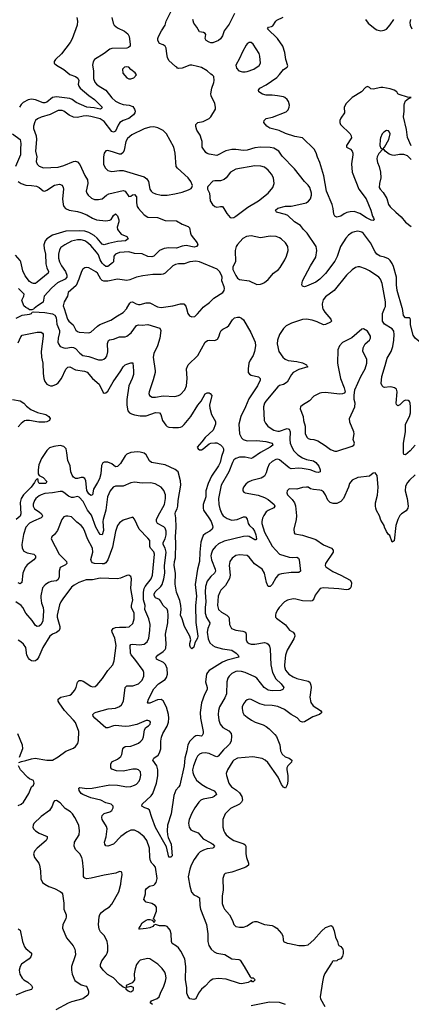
# Model space of a CAD drawing. Header units: inches. Extents: x 1771504 to 1971212, y 471788 to 643615.
# Tile 263 of 587: x 1824206 to 1828310, y 602713 to 613027. Entities that reach past the tile are written whole.
import ezdxf

# ---------------------------------------------------------------- set-up
doc = ezdxf.new("R2010")
doc.units = ezdxf.units.IN
doc.header["$MEASUREMENT"] = 0
doc.layers.add('B8620', color=7, linetype='Continuous')
doc.layers.add('B8621', color=7, linetype='Continuous')

msp = doc.modelspace()

# ---------------------------------------------------------------- linework, layer by layer
at = {"layer": 'B8620', "color": 5}
for points, elevation in [([(1827382, 610000), (1827385, 609990), (1827402, 609962), (1827466, 609890), (1827473, 609870), (1827462, 609858), (1827410, 609833), (1827390, 609831), (1827323, 609863), (1827270, 609879), (1827210, 609890), (1827170, 609887), (1827053, 609847), (1827000, 609820), (1826969, 609791), (1826930, 609730), (1826909, 609670), (1826904, 609630), (1826923, 609550), (1826963, 609490), (1826987, 609470), (1827018, 609458), (1827110, 609448), (1827170, 609431), (1827211, 609410), (1827216, 609396), (1827225, 609390), (1827130, 609364), (1827071, 609330), (1827055, 609310), (1827010, 609231), (1826970, 609207), (1826930, 609195), (1826910, 609180), (1826784, 609030), (1826770, 609009), (1826761, 608970), (1826769, 608830), (1826782, 608802), (1826806, 608770), (1826830, 608750), (1826870, 608727), (1826910, 608717), (1826930, 608718), (1827010, 608743), (1827030, 608737), (1827039, 608710), (1827036, 608630), (1827042, 608590), (1827056, 608550), (1827080, 608510), (1827120, 608470), (1827170, 608439), (1827210, 608419), (1827285, 608405), (1827310, 608390), (1827339, 608350), (1827354, 608310), (1827354, 608290), (1827336, 608284), (1827312, 608288), (1827250, 608313), (1827166, 608326), (1827130, 608329), (1827050, 608323), (1827030, 608332), (1826930, 608415), (1826910, 608422), (1826890, 608421), (1826850, 608400), (1826821, 608370), (1826804, 608330), (1826790, 608279), (1826770, 608245), (1826736, 608224), (1826640, 608200), (1826599, 608181), (1826577, 608163), (1826551, 608130), (1826544, 608110), (1826544, 608090), (1826555, 608076), (1826569, 608069), (1826705, 608045), (1826770, 608023), (1826810, 608000), (1826871, 607950), (1826878, 607930), (1826868, 607912), (1826810, 607886), (1826790, 607870), (1826765, 607835), (1826750, 607804), (1826742, 607770), (1826743, 607750), (1826770, 607660), (1826852, 607512), (1826928, 607430), (1827030, 607396), (1827067, 607393), (1827110, 607396), (1827128, 607388), (1827136, 607370), (1827150, 607250), (1827130, 607237), (1827050, 607238), (1826950, 607223), (1826925, 607215), (1826910, 607206), (1826890, 607182), (1826850, 607110), (1826830, 607090), (1826810, 607089), (1826792, 607132), (1826772, 607230), (1826748, 607270), (1826667, 607327), (1826610, 607396), (1826590, 607414), (1826510, 607423), (1826470, 607414), (1826433, 607387), (1826409, 607351), (1826400, 607310), (1826411, 607210), (1826406, 607174), (1826361, 607099), (1826313, 607050), (1826302, 607030), (1826287, 606990), (1826279, 606890), (1826290, 606849), (1826322, 606822), (1826376, 606790), (1826396, 606770), (1826401, 606750), (1826405, 606690), (1826425, 606650), (1826470, 606631), (1826543, 606623), (1826572, 606610), (1826578, 606590), (1826579, 606530), (1826590, 606506), (1826610, 606493), (1826630, 606487), (1826670, 606486), (1826770, 606502), (1826796, 606496), (1826810, 606485), (1826823, 606463), (1826832, 606432), (1826837, 606270), (1826856, 606190), (1826890, 606124), (1826945, 606070), (1826973, 606030), (1826964, 606010), (1826938, 606002), (1826850, 605998), (1826810, 606005), (1826768, 606030), (1826690, 606129), (1826670, 606143), (1826570, 606189), (1826530, 606200), (1826490, 606203), (1826470, 606200), (1826430, 606180), (1826400, 606150), (1826388, 606130), (1826378, 606090), (1826374, 605966), (1826357, 605923), (1826300, 605830), (1826289, 605790), (1826286, 605750), (1826293, 605690), (1826307, 605647), (1826334, 605614), (1826399, 605579), (1826422, 605550), (1826427, 605527), (1826421, 605470), (1826403, 605437), (1826385, 605416), (1826342, 605378), (1826287, 605313), (1826270, 605307), (1826250, 605311), (1826190, 605339), (1826150, 605347), (1826115, 605345), (1826090, 605334), (1826070, 605314), (1826056, 605284), (1826026, 605210), (1826018, 605170), (1826020, 605140), (1826029, 605110), (1826060, 605060), (1826115, 605015), (1826166, 604986), (1826243, 604950), (1826263, 604930), (1826267, 604910), (1826244, 604890), (1826222, 604878), (1826130, 604861), (1826105, 604850), (1826082, 604830), (1826040, 604770), (1826010, 604717), (1825982, 604650), (1825976, 604610), (1825983, 604570), (1826001, 604541), (1826019, 604530), (1826076, 604510), (1826128, 604448), (1826210, 604403), (1826230, 604390), (1826247, 604370), (1826242, 604358), (1826231, 604350), (1826170, 604341), (1826131, 604329), (1826098, 604310), (1826075, 604290), (1826034, 604230), (1826003, 604170), (1825988, 604130), (1825972, 604050), (1825988, 603950), (1826007, 603887), (1826030, 603860), (1826070, 603843), (1826089, 603829), (1826093, 603750), (1826100, 603710), (1826165, 603550), (1826177, 603450), (1826176, 603370), (1826188, 603330), (1826214, 603290), (1826244, 603264), (1826270, 603250), (1826355, 603235), (1826430, 603191), (1826502, 603182), (1826516, 603176), (1826559, 603110), (1826621, 603001), (1826631, 602991), (1826654, 602990), (1826672, 602970), (1826670, 602966), (1826654, 602950), (1826646, 602950), (1826630, 602966), (1826624, 602956), (1826599, 602941), (1826530, 602927), (1826510, 602930), (1826370, 602977), (1826290, 602985), (1826230, 602976), (1826201, 602959), (1826150, 602905), (1826110, 602872), (1826081, 602830), (1826053, 602770), (1826030, 602764), (1825990, 602770), (1825970, 602794), (1825958, 602830), (1825957, 602890), (1825944, 602970), (1825948, 603110), (1825935, 603190), (1825896, 603270), (1825870, 603305), (1825850, 603324), (1825804, 603350), (1825797, 603370), (1825794, 603450), (1825781, 603490), (1825770, 603509), (1825750, 603527), (1825730, 603534), (1825670, 603537), (1825630, 603549), (1825610, 603542), (1825601, 603530), (1825570, 603516), (1825530, 603507), (1825470, 603499), (1825461, 603501), (1825455, 603510), (1825463, 603517), (1825467, 603530), (1825490, 603565), (1825530, 603593), (1825550, 603601), (1825570, 603601), (1825593, 603593), (1825610, 603574), (1825622, 603578), (1825626, 603590), (1825607, 603607), (1825639, 603690), (1825638, 603730), (1825627, 603750), (1825590, 603770), (1825530, 603782), (1825506, 603810), (1825525, 603870), (1825525, 603910), (1825533, 603927), (1825567, 603950), (1825610, 603962), (1825621, 603970), (1825636, 603990), (1825647, 604030), (1825630, 604149), (1825612, 604172), (1825590, 604190), (1825575, 604215), (1825568, 604250), (1825565, 604350), (1825537, 604430), (1825510, 604466), (1825450, 604518), (1825410, 604539), (1825370, 604539), (1825330, 604518), (1825267, 604470), (1825188, 604392), (1825130, 604370), (1825110, 604373), (1825097, 604390), (1825093, 604410), (1825113, 604467), (1825122, 604550), (1825115, 604575), (1825069, 604649), (1825067, 604670), (1825071, 604690), (1825090, 604712), (1825150, 604730), (1825170, 604742), (1825186, 604770), (1825185, 604790), (1825166, 604810), (1825110, 604822), (1825056, 604850), (1824950, 604876), (1824869, 604910), (1824850, 604921), (1824828, 604952), (1824824, 604976), (1824836, 604984), (1824910, 604975), (1824964, 604976), (1825150, 605013), (1825230, 605010), (1825330, 604990), (1825370, 604996), (1825410, 605007), (1825430, 605020), (1825459, 605050), (1825470, 605078), (1825475, 605115), (1825471, 605150), (1825451, 605171), (1825430, 605176), (1825390, 605177), (1825290, 605157), (1825219, 605159), (1825170, 605176), (1825161, 605190), (1825162, 605230), (1825170, 605254), (1825230, 605280), (1825265, 605310), (1825275, 605330), (1825286, 605390), (1825296, 605404), (1825310, 605412), (1825370, 605418), (1825410, 605430), (1825450, 605449), (1825477, 605470), (1825492, 605488), (1825504, 605516), (1825512, 605590), (1825527, 605613), (1825556, 605630), (1825573, 605647), (1825575, 605670), (1825570, 605678), (1825550, 605687), (1825530, 605685), (1825435, 605645), (1825353, 605627), (1825310, 605624), (1825210, 605632), (1825190, 605630), (1825130, 605608), (1825110, 605609), (1824994, 605710), (1824976, 605730), (1824972, 605750), (1824990, 605766), (1825007, 605773), (1825132, 605808), (1825210, 605816), (1825250, 605832), (1825271, 605850), (1825293, 605890), (1825310, 606031), (1825330, 606049), (1825390, 606048), (1825450, 606069), (1825490, 606110), (1825507, 606150), (1825508, 606190), (1825500, 606210), (1825413, 606330), (1825374, 606374), (1825368, 606390), (1825362, 606470), (1825370, 606482), (1825390, 606487), (1825463, 606477), (1825510, 606486), (1825541, 606510), (1825559, 606550), (1825571, 606630), (1825573, 606690), (1825558, 606750), (1825518, 606850), (1825519, 606890), (1825503, 606950), (1825503, 607030), (1825510, 607070), (1825519, 607090), (1825582, 607170), (1825598, 607210), (1825618, 607430), (1825610, 607453), (1825575, 607490), (1825570, 607510), (1825570, 607570), (1825550, 607597), (1825457, 607690), (1825410, 607795), (1825390, 607815), (1825290, 607786), (1825250, 607756), (1825230, 607730), (1825210, 607664), (1825177, 607503), (1825131, 607369), (1825110, 607337), (1825092, 607328), (1825070, 607326), (1824990, 607332), (1824970, 607338), (1824957, 607350), (1824952, 607372), (1824973, 607450), (1824967, 607490), (1824918, 607590), (1824890, 607664), (1824870, 607705), (1824851, 607730), (1824804, 607764), (1824750, 607818), (1824710, 607825), (1824690, 607825), (1824670, 607818), (1824647, 607793), (1824603, 607677), (1824570, 607634), (1824541, 607610), (1824536, 607590), (1824618, 607430), (1824696, 607350), (1824699, 607330), (1824685, 607315), (1824630, 607287), (1824620, 607250), (1824621, 607190), (1824610, 607162), (1824590, 607150), (1824537, 607143), (1824508, 607132), (1824472, 607108), (1824446, 607074), (1824427, 606993), (1824426, 606970), (1824434, 606914), (1824452, 606870), (1824454, 606834), (1824448, 606730), (1824430, 606692), (1824410, 606675), (1824390, 606671), (1824370, 606680), (1824335, 606735), (1824271, 606810), (1824239, 606870), (1824221, 606890), (1824166, 606930)], 460), ([(1824170, 609900), (1824230, 609933), (1824310, 609941), (1824329, 609950), (1824337, 609963), (1824350, 609967), (1824470, 609961), (1824550, 609945), (1824574, 609930), (1824588, 609908), (1824596, 609836), (1824622, 609770), (1824623, 609750), (1824609, 609690), (1824607, 609650), (1824612, 609630), (1824630, 609605), (1824670, 609588), (1824690, 609587), (1824750, 609597), (1824770, 609594), (1824790, 609584), (1824835, 609535), (1824869, 609509), (1824930, 609497), (1825030, 609464), (1825070, 609464), (1825089, 609471), (1825110, 609489), (1825118, 609502), (1825131, 609549), (1825126, 609634), (1825135, 609665), (1825148, 609672), (1825190, 609680), (1825250, 609705), (1825310, 609703), (1825330, 609710), (1825373, 609747), (1825430, 609823), (1825450, 609830), (1825490, 609828), (1825550, 609834), (1825674, 609794), (1825685, 609770), (1825673, 609690), (1825649, 609610), (1825612, 609530), (1825604, 609490), (1825626, 609350), (1825625, 609330), (1825606, 609254), (1825562, 609130), (1825560, 609110), (1825565, 609090), (1825593, 609073), (1825630, 609072), (1825710, 609087), (1825830, 609081), (1825870, 609089), (1825890, 609099), (1825935, 609150), (1825954, 609190), (1825962, 609270), (1825955, 609370), (1825970, 609410), (1826073, 609510), (1826151, 609649), (1826174, 609666), (1826190, 609669), (1826250, 609666), (1826279, 609681), (1826294, 609706), (1826306, 609750), (1826317, 609770), (1826334, 609786), (1826375, 609805), (1826398, 609822), (1826436, 609884), (1826456, 609904), (1826490, 609912), (1826510, 609909), (1826530, 609900), (1826550, 609883), (1826629, 609750), (1826674, 609650), (1826677, 609610), (1826668, 609550), (1826653, 609510), (1826621, 609459), (1826608, 609430), (1826599, 609370), (1826600, 609330), (1826613, 609313), (1826630, 609302), (1826710, 609285), (1826725, 609270), (1826725, 609250), (1826697, 609190), (1826606, 609054), (1826573, 608970), (1826524, 608870), (1826503, 608790), (1826509, 608690), (1826530, 608646), (1826546, 608630), (1826570, 608621), (1826590, 608617), (1826690, 608618), (1826787, 608607), (1826850, 608590), (1826859, 608570), (1826832, 608550), (1826728, 608492), (1826650, 608436), (1826630, 608431), (1826570, 608445), (1826510, 608443), (1826470, 608432), (1826450, 608417), (1826435, 608390), (1826398, 608290), (1826317, 608150), (1826290, 608010), (1826293, 607950), (1826303, 607903), (1826325, 607850), (1826339, 607830), (1826381, 607801), (1826430, 607784), (1826484, 607790), (1826550, 607819), (1826570, 607820), (1826577, 607817), (1826590, 607796), (1826600, 607750), (1826614, 607730), (1826650, 607696), (1826666, 607670), (1826681, 607630), (1826686, 607590), (1826680, 607580), (1826670, 607577), (1826610, 607613), (1826590, 607618), (1826550, 607613), (1826350, 607564), (1826290, 607535), (1826257, 607510), (1826228, 607470), (1826213, 607430), (1826210, 607410), (1826216, 607370), (1826256, 607270), (1826257, 607250), (1826246, 607230), (1826210, 607194), (1826170, 607145), (1826153, 607090), (1826148, 607030), (1826155, 606930), (1826148, 606868), (1826151, 606810), (1826164, 606764), (1826199, 606710), (1826196, 606690), (1826177, 606650), (1826172, 606610), (1826182, 606542), (1826199, 606499), (1826229, 606470), (1826256, 606456), (1826330, 606438), (1826430, 606421), (1826474, 606390), (1826494, 606370), (1826503, 606350), (1826381, 606319), (1826330, 606297), (1826190, 606210), (1826174, 606190), (1826164, 606170), (1826152, 606090), (1826169, 606030), (1826170, 606010), (1826142, 605958), (1826110, 605870), (1826097, 605770), (1826100, 605710), (1826130, 605570), (1826128, 605550), (1826119, 605530), (1826110, 605522), (1826070, 605529), (1826050, 605524), (1826030, 605512), (1825989, 605471), (1825968, 605432), (1825958, 605370), (1825938, 605290), (1825928, 605210), (1825883, 605010), (1825872, 604990), (1825843, 604957), (1825821, 604899), (1825794, 604710), (1825756, 604590), (1825750, 604530), (1825753, 604490), (1825760, 604460), (1825793, 604390), (1825803, 604270), (1825790, 604254), (1825770, 604253), (1825744, 604364), (1825630, 604566), (1825589, 604670), (1825567, 604747), (1825550, 604762), (1825517, 604770), (1825486, 604790), (1825489, 604810), (1825583, 604897), (1825600, 604920), (1825639, 605030), (1825654, 605106), (1825654, 605170), (1825642, 605210), (1825600, 605270), (1825611, 605290), (1825656, 605324), (1825671, 605349), (1825684, 605390), (1825685, 605470), (1825691, 605510), (1825707, 605550), (1825752, 605628), (1825764, 605670), (1825769, 605710), (1825766, 605750), (1825745, 605825), (1825711, 605891), (1825700, 605900), (1825690, 605906), (1825650, 605901), (1825570, 605866), (1825550, 605866), (1825546, 605870), (1825555, 605910), (1825610, 606016), (1825660, 606070), (1825730, 606115), (1825744, 606136), (1825753, 606170), (1825751, 606231), (1825734, 606274), (1825713, 606293), (1825638, 606330), (1825635, 606350), (1825653, 606370), (1825711, 606410), (1825730, 606430), (1825736, 606444), (1825740, 606490), (1825733, 606590), (1825757, 606710), (1825763, 606790), (1825759, 606830), (1825750, 606851), (1825709, 606890), (1825681, 606941), (1825670, 606952), (1825630, 606971), (1825616, 606996), (1825615, 607010), (1825625, 607035), (1825684, 607090), (1825698, 607110), (1825718, 607170), (1825726, 607230), (1825725, 607305), (1825740, 607450), (1825731, 607490), (1825711, 607530), (1825710, 607550), (1825730, 607590), (1825742, 607630), (1825741, 607670), (1825730, 607701), (1825715, 607715), (1825650, 607750), (1825641, 607770), (1825641, 607790), (1825657, 607830), (1825725, 607950), (1825735, 608010), (1825735, 608050), (1825715, 608095), (1825690, 608129), (1825626, 608166), (1825576, 608176), (1825490, 608171), (1825410, 608182), (1825370, 608175), (1825290, 608139), (1825210, 608140), (1825187, 608130), (1825154, 608090), (1825127, 608030), (1825108, 607890), (1825081, 607790), (1825078, 607770), (1825083, 607677), (1825070, 607630), (1825050, 607636), (1825030, 607662), (1825003, 607710), (1824958, 607838), (1824918, 607890), (1824870, 607980), (1824830, 608026), (1824810, 608032), (1824770, 608021), (1824750, 608022), (1824717, 608037), (1824670, 608073), (1824650, 608083), (1824630, 608086), (1824550, 608070), (1824470, 608063), (1824430, 608051), (1824410, 608040), (1824376, 608010), (1824362, 607990), (1824347, 607953), (1824347, 607930), (1824362, 607902), (1824411, 607871), (1824434, 607850), (1824444, 607830), (1824441, 607819), (1824432, 607808), (1824350, 607774), (1824310, 607752), (1824271, 607710), (1824244, 607636), (1824229, 607530), (1824233, 607490), (1824250, 607460), (1824283, 607443), (1824354, 607430), (1824373, 607410), (1824370, 607390), (1824354, 607370), (1824284, 607316), (1824263, 607290), (1824239, 607230), (1824229, 607131), (1824210, 607118), (1824190, 607128)], 440), ([(1824358, 610000), (1824350, 609993), (1824332, 609988), (1824310, 609989), (1824291, 610000)], 440), ([(1824672, 610000), (1824706, 609890), (1824721, 609870), (1824765, 609830), (1824794, 609774), (1824810, 609761), (1824830, 609755), (1824930, 609746), (1824950, 609755), (1825022, 609818), (1825046, 609834), (1825162, 609878), (1825230, 609926), (1825290, 609960), (1825327, 610000)], 460), ([(1825954, 610000), (1825968, 609948), (1825984, 609924), (1826010, 609914), (1826041, 609919), (1826070, 609944), (1826118, 610000)], 460), ([(1828350, 608570), (1828299, 608510), (1828250, 608468), (1828233, 608473), (1828228, 608488), (1828229, 608590), (1828249, 608710), (1828250, 608790), (1828290, 608870), (1828301, 608910), (1828303, 608970), (1828297, 609010), (1828290, 609026), (1828277, 609037), (1828250, 609041), (1828229, 609031), (1828190, 608992), (1828170, 608981), (1828155, 608995), (1828150, 609010), (1828163, 609130), (1828155, 609155), (1828134, 609170), (1828110, 609176), (1828090, 609180), (1828030, 609174), (1828018, 609178), (1828004, 609190), (1827995, 609215), (1828000, 609290), (1828037, 609403), (1828057, 609483), (1828098, 609550), (1828116, 609604), (1828128, 609670), (1828131, 609730), (1828125, 609765), (1828110, 609788), (1828030, 609839), (1828008, 609870), (1828007, 609950), (1828029, 610000)], 460), ([(1828454, 610000), (1828453, 609870), (1828463, 609830), (1828490, 609796), (1828531, 609770), (1828539, 609750), (1828499, 609721), (1828479, 609701), (1828473, 609687), (1828467, 609630), (1828450, 609604), (1828430, 609595), (1828406, 609646), (1828350, 609692), (1828330, 609722), (1828302, 609830), (1828303, 609883), (1828298, 609898), (1828290, 609902), (1828250, 609903), (1828228, 609928), (1828216, 610000)], 440), ([(1824190, 609642), (1824216, 609704), (1824230, 609722), (1824390, 609755), (1824430, 609754), (1824444, 609744), (1824450, 609734), (1824453, 609713), (1824431, 609550), (1824435, 609490), (1824448, 609428), (1824450, 609321), (1824459, 609270), (1824470, 609237), (1824490, 609210), (1824510, 609197), (1824530, 609190), (1824550, 609191), (1824590, 609208), (1824610, 609224), (1824643, 609270), (1824690, 609367), (1824710, 609388), (1824730, 609390), (1824790, 609359), (1824885, 609345), (1824913, 609333), (1824968, 609268), (1825039, 609210), (1825082, 609122), (1825090, 609115), (1825110, 609118), (1825130, 609134), (1825185, 609235), (1825266, 609350), (1825290, 609392), (1825310, 609410), (1825330, 609419), (1825370, 609431), (1825390, 609431), (1825399, 609350), (1825397, 609310), (1825386, 609270), (1825350, 609190), (1825330, 609050), (1825330, 608990), (1825340, 608930), (1825355, 608910), (1825377, 608897), (1825410, 608887), (1825470, 608877), (1825530, 608878), (1825630, 608912), (1825670, 608910), (1825686, 608890), (1825704, 608830), (1825738, 608778), (1825750, 608766), (1825770, 608758), (1825810, 608755), (1825870, 608755), (1825890, 608759), (1825910, 608767), (1825930, 608785), (1825999, 608870), (1826072, 608990), (1826108, 609032), (1826150, 609109), (1826170, 609119), (1826190, 609117), (1826203, 609110), (1826219, 609090), (1826196, 608990), (1826197, 608957), (1826215, 608890), (1826257, 608817), (1826258, 608790), (1826233, 608727), (1826150, 608652), (1826115, 608605), (1826067, 608550), (1826076, 608530), (1826090, 608522), (1826110, 608521), (1826130, 608531), (1826190, 608583), (1826210, 608591), (1826250, 608596), (1826270, 608593), (1826310, 608574), (1826332, 608552), (1826340, 608530), (1826342, 608510), (1826320, 608450), (1826306, 608390), (1826290, 608353), (1826216, 608244), (1826181, 608170), (1826157, 608090), (1826155, 608030), (1826127, 607950), (1826127, 607910), (1826132, 607890), (1826189, 607810), (1826211, 607770), (1826228, 607730), (1826231, 607710), (1826223, 607690), (1826197, 607670), (1826154, 607646), (1826130, 607625), (1826113, 607587), (1826105, 607555), (1826092, 607448), (1826091, 607350), (1826069, 607270), (1826045, 607110), (1826060, 606990), (1826047, 606890), (1826053, 606713), (1826071, 606569), (1826069, 606550), (1826040, 606500), (1826030, 606455), (1826010, 606435), (1825995, 606450), (1825989, 606470), (1825989, 606491), (1825999, 606530), (1825989, 606569), (1825933, 606670), (1825909, 606750), (1825892, 606790), (1825898, 606850), (1825895, 606890), (1825883, 606943), (1825850, 607029), (1825835, 607115), (1825840, 607230), (1825826, 607310), (1825829, 607350), (1825838, 607390), (1825843, 607543), (1825838, 607610), (1825844, 607710), (1825841, 607810), (1825836, 607850), (1825839, 607870), (1825856, 607904), (1825863, 607930), (1825867, 607990), (1825896, 608150), (1825890, 608197), (1825866, 608290), (1825836, 608316), (1825730, 608365), (1825588, 608388), (1825565, 608405), (1825532, 608470), (1825510, 608487), (1825470, 608497), (1825439, 608499), (1825370, 608493), (1825330, 608475), (1825310, 608457), (1825263, 608377), (1825230, 608345), (1825210, 608344), (1825170, 608373), (1825130, 608391), (1825090, 608393), (1825076, 608384), (1825063, 608357), (1825055, 608270), (1825041, 608219), (1825022, 608178), (1824980, 608110), (1824969, 608051), (1824950, 608044), (1824930, 608060), (1824910, 608094), (1824898, 608198), (1824890, 608221), (1824870, 608233), (1824850, 608233), (1824810, 608220), (1824790, 608220), (1824770, 608236), (1824755, 608255), (1824740, 608290), (1824734, 608354), (1824710, 608410), (1824701, 608490), (1824692, 608530), (1824670, 608556), (1824630, 608566), (1824563, 608557), (1824517, 608543), (1824490, 608514), (1824435, 608430), (1824405, 608365), (1824398, 608310), (1824400, 608270), (1824411, 608251), (1824450, 608230), (1824490, 608189), (1824478, 608170), (1824470, 608167), (1824410, 608169), (1824401, 608190), (1824399, 608210), (1824390, 608217), (1824370, 608199), (1824362, 608178), (1824326, 608130), (1824247, 608050), (1824222, 608010), (1824212, 607970), (1824219, 607850), (1824210, 607828), (1824170, 607790)], 420), ([(1824130, 609050), (1824210, 609036), (1824250, 609011), (1824277, 608977), (1824324, 608944), (1824392, 608912), (1824480, 608890), (1824511, 608870), (1824526, 608850), (1824518, 608830), (1824490, 608813), (1824470, 608810), (1824408, 608812), (1824310, 608829), (1824272, 608828), (1824256, 608824), (1824222, 608798), (1824190, 608761)], 380), ([(1828350, 608258), (1828290, 608205), (1828270, 608179), (1828250, 608141), (1828244, 608090), (1828265, 608010), (1828276, 607930), (1828274, 607910), (1828257, 607883), (1828208, 607852), (1828188, 607832), (1828167, 607793), (1828146, 607730), (1828130, 607568), (1828110, 607555), (1828084, 607624), (1828070, 607634), (1828050, 607664), (1828030, 607710), (1828027, 607727), (1827990, 607785), (1827975, 607830), (1827946, 607886), (1827938, 607910), (1827934, 607930), (1827935, 607965), (1827954, 608046), (1827961, 608130), (1827951, 608251), (1827930, 608279), (1827910, 608277), (1827870, 608247), (1827750, 608230), (1827690, 608204), (1827663, 608170), (1827650, 608130), (1827598, 608010), (1827570, 607979), (1827530, 607960), (1827490, 607959), (1827458, 607970), (1827434, 607994), (1827410, 608049), (1827390, 608080), (1827370, 608094), (1827350, 608100), (1827285, 608105), (1827254, 608114), (1827230, 608129), (1827210, 608130), (1827170, 608125), (1827110, 608110), (1827030, 608113), (1827008, 608090), (1827006, 608070), (1827013, 608050), (1827062, 608002), (1827086, 607966), (1827095, 607935), (1827105, 607830), (1827102, 607790), (1827078, 607690), (1827083, 607650), (1827090, 607642), (1827170, 607628), (1827310, 607582), (1827390, 607525), (1827475, 607490), (1827492, 607470), (1827490, 607450), (1827410, 607330), (1827408, 607310), (1827414, 607294), (1827486, 607246), (1827570, 607210), (1827670, 607156), (1827683, 607130), (1827678, 607090), (1827670, 607070), (1827650, 607057), (1827630, 607054), (1827550, 607064), (1827390, 607074), (1827353, 607067), (1827302, 606998), (1827290, 606959), (1827270, 606940), (1827250, 606936), (1827170, 606939), (1827098, 606958), (1827070, 606960), (1827012, 606948), (1826982, 606930), (1826926, 606870), (1826910, 606850), (1826890, 606810), (1826886, 606790), (1826888, 606770), (1826898, 606758), (1826990, 606688), (1827033, 606633), (1827072, 606612), (1827087, 606590), (1827088, 606570), (1827079, 606541), (1827010, 606421), (1826991, 606370), (1826980, 606270), (1826980, 606250), (1826992, 606212), (1827027, 606170), (1827070, 606143), (1827110, 606127), (1827230, 606097), (1827246, 606086), (1827257, 606057), (1827259, 606030), (1827247, 605930), (1827256, 605876), (1827281, 605841), (1827359, 605790), (1827371, 605770), (1827347, 605750), (1827277, 605723), (1827190, 605673), (1827170, 605669), (1827150, 605676), (1827113, 605713), (1827050, 605748), (1826981, 605801), (1826910, 605833), (1826850, 605844), (1826770, 605846), (1826721, 605861), (1826630, 605906), (1826610, 605908), (1826590, 605902), (1826573, 605890), (1826550, 605859), (1826538, 605830), (1826536, 605810), (1826544, 605770), (1826556, 605750), (1826590, 605720), (1826635, 605690), (1826674, 605670), (1826759, 605639), (1826790, 605622), (1826819, 605599), (1826880, 605540), (1826898, 605518), (1826932, 605432), (1826939, 605370), (1826955, 605335), (1826987, 605307), (1827030, 605290), (1827059, 605270), (1827055, 605250), (1827015, 605210), (1827005, 605190), (1827005, 605170), (1827017, 605110), (1827015, 605050), (1827009, 605011), (1826990, 604977), (1826970, 604987), (1826950, 605015), (1826913, 605093), (1826805, 605245), (1826780, 605270), (1826747, 605287), (1826650, 605305), (1826489, 605291), (1826450, 605270), (1826441, 605259), (1826384, 605170), (1826370, 605130), (1826372, 605110), (1826398, 605030), (1826410, 605007), (1826426, 604990), (1826477, 604957), (1826510, 604929), (1826532, 604890), (1826539, 604850), (1826531, 604829), (1826510, 604810), (1826415, 604765), (1826358, 604710), (1826335, 604650), (1826334, 604570), (1826345, 604530), (1826356, 604510), (1826370, 604490), (1826410, 604453), (1826450, 604430), (1826555, 604395), (1826570, 604385), (1826577, 604370), (1826577, 604290), (1826582, 604250), (1826603, 604190), (1826604, 604170), (1826577, 604150), (1826510, 604124), (1826430, 604096), (1826358, 604082), (1826347, 604073), (1826336, 604030), (1826339, 603910), (1826327, 603850), (1826328, 603770), (1826340, 603730), (1826352, 603710), (1826404, 603650), (1826435, 603590), (1826450, 603551), (1826470, 603530), (1826510, 603520), (1826550, 603522), (1826590, 603536), (1826647, 603573), (1826670, 603581), (1826690, 603580), (1826770, 603550), (1826850, 603539), (1826872, 603530), (1826900, 603510), (1826950, 603456), (1826965, 603430), (1826966, 603390), (1826971, 603370), (1827010, 603353), (1827032, 603352), (1827130, 603330), (1827190, 603329), (1827230, 603335), (1827290, 603390), (1827370, 603481), (1827410, 603518), (1827470, 603539), (1827485, 603530), (1827502, 603482), (1827516, 603416), (1827536, 603370), (1827543, 603343), (1827551, 603330), (1827570, 603318), (1827593, 603290), (1827597, 603270), (1827595, 603245), (1827590, 603218), (1827571, 603190), (1827540, 603180), (1827529, 603169), (1827505, 603165), (1827492, 603168), (1827482, 603158), (1827482, 603150), (1827474, 603146), (1827404, 603036), (1827390, 603002), (1827378, 602950), (1827354, 602790), (1827357, 602770), (1827402, 602690)], 480), ([(1824195, 605245), (1824223, 605257), (1824270, 605266), (1824330, 605286), (1824368, 605292), (1824490, 605270), (1824550, 605270), (1824610, 605305), (1824690, 605364), (1824770, 605398), (1824790, 605414), (1824814, 605446), (1824822, 605478), (1824824, 605570), (1824790, 605664), (1824771, 605690), (1824675, 605790), (1824619, 605870), (1824608, 605890), (1824608, 605910), (1824637, 605930), (1824730, 605950), (1824750, 605961), (1824781, 605999), (1824797, 606030), (1824813, 606087), (1824830, 606104), (1824850, 606105), (1824870, 606098), (1824950, 606044), (1824970, 606038), (1824997, 606043), (1825019, 606061), (1825073, 606127), (1825130, 606210), (1825181, 606270), (1825196, 606310), (1825216, 606470), (1825204, 606550), (1825175, 606610), (1825172, 606630), (1825187, 606650), (1825210, 606659), (1825250, 606664), (1825318, 606662), (1825352, 606668), (1825390, 606702), (1825406, 606750), (1825404, 606810), (1825376, 606870), (1825377, 606890), (1825391, 606950), (1825372, 607070), (1825376, 607170), (1825370, 607195), (1825350, 607209), (1825330, 607206), (1825262, 607178), (1825229, 607171), (1825050, 607178), (1824970, 607160), (1824902, 607158), (1824827, 607133), (1824775, 607105), (1824750, 607084), (1824658, 606962), (1824637, 606930), (1824623, 606897), (1824597, 606790), (1824597, 606770), (1824626, 606670), (1824627, 606650), (1824619, 606630), (1824593, 606607), (1824550, 606590), (1824522, 606570), (1824447, 606450), (1824408, 606352), (1824390, 606326), (1824370, 606312), (1824350, 606307), (1824330, 606310), (1824310, 606324), (1824298, 606338), (1824282, 606370), (1824269, 606449), (1824244, 606484), (1824219, 606510), (1824190, 606529)], 480), ([(1824182, 605550), (1824230, 605430), (1824234, 605390), (1824201, 605299)], 480), ([(1824190, 604794), (1824221, 604810), (1824244, 604830), (1824300, 604920), (1824330, 604991), (1824349, 605010), (1824357, 605030), (1824350, 605058), (1824310, 605074), (1824290, 605089), (1824215, 605170), (1824192, 605210)], 480), ([(1825598, 602710), (1825572, 602730), (1825586, 602750), (1825647, 602773), (1825668, 602790), (1825681, 602830), (1825718, 602902), (1825734, 602954), (1825740, 602990), (1825734, 603030), (1825726, 603050), (1825698, 603090), (1825653, 603133), (1825570, 603189), (1825550, 603193), (1825470, 603174), (1825450, 603158), (1825430, 603130), (1825415, 603085), (1825407, 603033), (1825409, 602971), (1825402, 602958), (1825383, 602937), (1825322, 602910), (1825322, 602902), (1825330, 602894), (1825370, 602903), (1825394, 602894), (1825395, 602875), (1825390, 602855), (1825370, 602841), (1825342, 602850), (1825322, 602870), (1825322, 602882), (1825290, 602894), (1825250, 602923), (1825190, 602992), (1825127, 603027), (1825080, 603070), (1825054, 603110), (1825052, 603130), (1825065, 603170), (1825111, 603229), (1825121, 603250), (1825128, 603272), (1825131, 603330), (1825121, 603370), (1825095, 603430), (1825053, 603473), (1825040, 603500), (1825031, 603550), (1825038, 603630), (1825047, 603653), (1825064, 603676), (1825090, 603699), (1825146, 603734), (1825170, 603761), (1825244, 603890), (1825267, 603970), (1825270, 604010), (1825281, 604070), (1825276, 604096), (1825270, 604102), (1825250, 604104), (1825213, 604087), (1825090, 604066), (1824954, 604034), (1824909, 604029), (1824890, 604034), (1824881, 604041), (1824873, 604053), (1824873, 604127), (1824863, 604223), (1824856, 604250), (1824836, 604290), (1824790, 604335), (1824775, 604370), (1824780, 604410), (1824830, 604490), (1824833, 604530), (1824824, 604590), (1824784, 604670), (1824759, 604710), (1824738, 604730), (1824684, 604764), (1824630, 604824), (1824590, 604849), (1824570, 604844), (1824559, 604830), (1824547, 604790), (1824517, 604743), (1824430, 604681), (1824354, 604606), (1824347, 604590), (1824345, 604570), (1824350, 604550), (1824370, 604530), (1824410, 604506), (1824494, 604470), (1824495, 604450), (1824484, 604430), (1824388, 604350), (1824362, 604318), (1824350, 604290), (1824360, 604250), (1824408, 604190), (1824415, 604170), (1824425, 604110), (1824428, 604028), (1824446, 603990), (1824470, 603970), (1824510, 603948), (1824570, 603926), (1824630, 603896), (1824645, 603885), (1824655, 603870), (1824668, 603772), (1824669, 603710), (1824693, 603650), (1824693, 603630), (1824690, 603609), (1824659, 603550), (1824653, 603510), (1824697, 603410), (1824765, 603325), (1824782, 603290), (1824787, 603270), (1824789, 603230), (1824784, 603210), (1824747, 603110), (1824747, 603070), (1824756, 603030), (1824783, 602963), (1824850, 602919), (1824902, 602902), (1824914, 602890), (1824927, 602850), (1824927, 602830), (1824921, 602810), (1824867, 602770), (1824750, 602740), (1824714, 602726), (1824583, 602657)], 480), ([(1824190, 603503), (1824211, 603491), (1824236, 603370), (1824257, 603317), (1824270, 603299), (1824328, 603250), (1824331, 603230), (1824324, 603210), (1824306, 603190), (1824225, 603135), (1824209, 603110), (1824199, 603070), (1824206, 603030), (1824230, 602988), (1824248, 602970), (1824290, 602945), (1824330, 602910), (1824340, 602890), (1824331, 602870), (1824266, 602850), (1824167, 602810)], 460), ([(1826990, 602713), (1826930, 602733), (1826825, 602735), (1826630, 602698)], 480)]:
    msp.add_lwpolyline(points, dxfattribs=dict(at, elevation=elevation))
at = {"layer": 'B8620', "color": 5, "elevation": 480}
msp.add_lwpolyline([(1827810, 609789), (1827790, 609785), (1827685, 609695), (1827590, 609644), (1827557, 609610), (1827540, 609570), (1827538, 609430), (1827542, 609390), (1827567, 609270), (1827606, 609170), (1827615, 609130), (1827607, 609113), (1827590, 609106), (1827557, 609103), (1827410, 609120), (1827370, 609119), (1827350, 609113), (1827290, 609083), (1827244, 609036), (1827171, 608990), (1827149, 608970), (1827145, 608950), (1827176, 608870), (1827179, 608830), (1827196, 608770), (1827199, 608690), (1827218, 608650), (1827230, 608639), (1827250, 608632), (1827290, 608628), (1827330, 608616), (1827408, 608568), (1827463, 608523), (1827510, 608506), (1827530, 608508), (1827690, 608561), (1827709, 608570), (1827715, 608590), (1827701, 608630), (1827710, 608690), (1827708, 608710), (1827666, 608810), (1827662, 608850), (1827718, 608970), (1827721, 609010), (1827712, 609050), (1827712, 609090), (1827719, 609150), (1827782, 609290), (1827828, 609370), (1827845, 609430), (1827842, 609470), (1827803, 609550), (1827804, 609590), (1827827, 609633), (1827870, 609669), (1827882, 609690), (1827882, 609710), (1827850, 609763)], close=True, dxfattribs=at)
at = {"layer": 'B8621', "color": 5}
for points, elevation in [([(1824806, 613050), (1824812, 613012), (1824809, 612970), (1824754, 612826), (1824733, 612787), (1824644, 612670), (1824580, 612610), (1824566, 612590), (1824567, 612570), (1824592, 612550), (1824670, 612505), (1824730, 612451), (1824790, 612432), (1824814, 612414), (1824824, 612390), (1824818, 612350), (1824824, 612330), (1824839, 612310), (1824930, 612234), (1824991, 612191), (1825070, 612109), (1825064, 612096), (1825050, 612090), (1824985, 612105), (1824910, 612112), (1824798, 612158), (1824755, 612190), (1824730, 612201), (1824590, 612220), (1824550, 612212), (1824490, 612164), (1824470, 612157), (1824450, 612155), (1824370, 612188), (1824330, 612193), (1824294, 612186), (1824242, 612158), (1824221, 612139), (1824203, 612110)], 420), ([(1825173, 613050), (1825187, 612990), (1825197, 612970), (1825230, 612941), (1825305, 612905), (1825339, 612879), (1825352, 612850), (1825364, 612770), (1825362, 612750), (1825346, 612734), (1825330, 612727), (1825170, 612725), (1825150, 612719), (1825090, 612673), (1824990, 612610), (1824976, 612584), (1824970, 612550), (1824978, 612490), (1824978, 612410), (1824993, 612373), (1825012, 612350), (1825037, 612330), (1825108, 612288), (1825170, 612208), (1825210, 612172), (1825250, 612152), (1825290, 612140), (1825353, 612133), (1825390, 612117), (1825409, 612090), (1825415, 612070), (1825411, 612050), (1825398, 612030), (1825350, 611990), (1825290, 611972), (1825256, 611950), (1825237, 611923), (1825210, 611860), (1825190, 611848), (1825170, 611854), (1825090, 611960), (1825050, 611987), (1824950, 612013), (1824910, 612018), (1824870, 612017), (1824810, 612002), (1824770, 612006), (1824725, 612025), (1824670, 612067), (1824650, 612076), (1824610, 612074), (1824525, 612035), (1824430, 612007), (1824392, 611988), (1824370, 611970), (1824363, 611957), (1824350, 611910), (1824352, 611888), (1824377, 611810), (1824383, 611770), (1824371, 611651), (1824384, 611590), (1824380, 611540), (1824390, 611513), (1824410, 611492), (1824456, 611476), (1824610, 611482), (1824670, 611498), (1824770, 611540), (1824790, 611545), (1824810, 611538), (1824835, 611510), (1824890, 611393), (1824916, 611350), (1824921, 611310), (1824903, 611230), (1824908, 611210), (1824922, 611190), (1824958, 611158), (1824990, 611143), (1825030, 611142), (1825050, 611146), (1825070, 611150), (1825117, 611190), (1825139, 611201), (1825290, 611237), (1825310, 611230), (1825350, 611176), (1825370, 611177), (1825389, 611191), (1825410, 611197), (1825430, 611170), (1825430, 611110), (1825438, 611070), (1825450, 611049), (1825510, 610981), (1825550, 610959), (1825650, 610953), (1825730, 610922), (1825850, 610921), (1825910, 610884), (1825970, 610861), (1825986, 610846), (1825995, 610790), (1826003, 610770), (1826067, 610690), (1826073, 610670), (1826057, 610650), (1826035, 610645), (1825950, 610662), (1825910, 610654), (1825850, 610633), (1825770, 610637), (1825719, 610630), (1825670, 610609), (1825610, 610551), (1825590, 610542), (1825550, 610546), (1825490, 610574), (1825410, 610579), (1825350, 610594), (1825250, 610588), (1825210, 610571), (1825194, 610550), (1825188, 610492), (1825180, 610480), (1825130, 610442), (1825118, 610442), (1825110, 610443), (1825090, 610457), (1825070, 610478), (1825050, 610510), (1825030, 610562), (1825011, 610590), (1824950, 610662), (1824910, 610698), (1824888, 610710), (1824850, 610721), (1824810, 610721), (1824750, 610707), (1824679, 610670), (1824638, 610642), (1824623, 610617), (1824612, 610570), (1824611, 610530), (1824622, 610490), (1824643, 610450), (1824686, 610390), (1824701, 610350), (1824700, 610330), (1824682, 610310), (1824603, 610270), (1824542, 610218), (1824462, 610130), (1824452, 610068), (1824393, 610030), (1824358, 610000)], 440), ([(1828216, 610000), (1828215, 610010), (1828161, 610190), (1828153, 610250), (1828154, 610330), (1828123, 610443), (1828110, 610473), (1828090, 610504), (1828070, 610521), (1828030, 610539), (1827984, 610550), (1827949, 610570), (1827930, 610596), (1827883, 610690), (1827810, 610786), (1827790, 610800), (1827750, 610810), (1827714, 610806), (1827690, 610797), (1827650, 610770), (1827622, 610738), (1827569, 610651), (1827534, 610546), (1827510, 610498), (1827410, 610367), (1827350, 610307), (1827310, 610279), (1827210, 610234), (1827190, 610229), (1827170, 610234), (1827164, 610250), (1827170, 610291), (1827254, 610450), (1827310, 610539), (1827320, 610610), (1827312, 610650), (1827219, 610790), (1827179, 610830), (1827148, 610870), (1827084, 610910), (1827016, 610976), (1826990, 610987), (1826896, 611010), (1826886, 611030), (1826910, 611051), (1826990, 611072), (1827050, 611074), (1827163, 611097), (1827207, 611110), (1827234, 611126), (1827253, 611150), (1827264, 611190), (1827265, 611210), (1827247, 611270), (1827230, 611295), (1827192, 611332), (1827084, 611464), (1826958, 611598), (1826922, 611650), (1826870, 611681), (1826830, 611689), (1826730, 611690), (1826670, 611683), (1826590, 611660), (1826550, 611655), (1826472, 611668), (1826430, 611668), (1826367, 611653), (1826270, 611605), (1826190, 611618), (1826170, 611624), (1826156, 611636), (1826118, 611690), (1826117, 611750), (1826112, 611770), (1826097, 611817), (1826061, 611870), (1826053, 611907), (1826053, 611930), (1826072, 611948), (1826130, 611961), (1826190, 611990), (1826210, 612010), (1826257, 612090), (1826258, 612110), (1826250, 612150), (1826214, 612230), (1826210, 612250), (1826218, 612310), (1826240, 612370), (1826243, 612390), (1826239, 612430), (1826227, 612447), (1826210, 612455), (1826169, 612490), (1826110, 612526), (1826070, 612536), (1826010, 612550), (1825990, 612550), (1825910, 612519), (1825870, 612514), (1825859, 612519), (1825852, 612530), (1825837, 612537), (1825770, 612600), (1825755, 612630), (1825746, 612670), (1825742, 612730), (1825732, 612750), (1825710, 612764), (1825670, 612776), (1825652, 612810), (1825652, 612830), (1825660, 612850), (1825691, 612909), (1825730, 612968), (1825742, 613010), (1825790, 613110)], 440), ([(1826456, 613090), (1826401, 612979), (1826349, 612911), (1826330, 612859), (1826310, 612826), (1826290, 612810), (1826230, 612785), (1826210, 612784), (1826190, 612790), (1826160, 612810), (1826150, 612830), (1826155, 612870), (1826150, 612882), (1826132, 612892), (1826090, 612899), (1826062, 612950), (1826030, 612990), (1826020, 613030)], 420), ([(1828310, 611707), (1828270, 611792), (1828258, 611878), (1828229, 612010), (1828236, 612070), (1828235, 612130), (1828238, 612150), (1828250, 612176), (1828280, 612200), (1828308, 612210), (1828270, 612215), (1828183, 612243), (1828170, 612250), (1828158, 612270), (1828130, 612289), (1828090, 612301), (1828010, 612316), (1827990, 612316), (1827910, 612299), (1827884, 612304), (1827870, 612318), (1827850, 612328), (1827830, 612315), (1827788, 612270), (1827689, 612211), (1827626, 612150), (1827606, 612110), (1827608, 612050), (1827570, 611995), (1827562, 611970), (1827562, 611950), (1827569, 611929), (1827670, 611830), (1827680, 611810), (1827682, 611790), (1827631, 611710), (1827631, 611691), (1827671, 611670), (1827690, 611651), (1827696, 611630), (1827698, 611610), (1827682, 611518), (1827690, 611430), (1827761, 611250), (1827835, 611150), (1827884, 611030), (1827902, 610970), (1827915, 610950), (1827919, 610930), (1827910, 610924), (1827890, 610925), (1827841, 610950), (1827770, 610995), (1827710, 611017), (1827670, 611015), (1827634, 611006), (1827606, 610994), (1827570, 610970), (1827530, 610958), (1827509, 610969), (1827498, 610990), (1827492, 611050), (1827481, 611090), (1827420, 611230), (1827392, 611392), (1827352, 611530), (1827326, 611586), (1827312, 611632), (1827291, 611670), (1827170, 611790), (1827090, 611802), (1826990, 611835), (1826925, 611865), (1826826, 611890), (1826796, 611910), (1826764, 611950), (1826769, 611970), (1826789, 611991), (1826854, 612006), (1827000, 612060), (1827018, 612082), (1827030, 612110), (1827032, 612130), (1827023, 612170), (1827010, 612190), (1826986, 612210), (1826970, 612217), (1826908, 612228), (1826850, 612236), (1826790, 612236), (1826750, 612246), (1826713, 612270), (1826707, 612290), (1826723, 612310), (1826790, 612346), (1826899, 612421), (1826930, 612451), (1826970, 612505), (1827010, 612530), (1827015, 612545), (1826996, 612610), (1826984, 612684), (1826965, 612750), (1826909, 612830), (1826804, 612930), (1826813, 612947), (1826846, 612954), (1826858, 612962), (1826890, 613010), (1826900, 613020), (1826966, 613054)], 420), ([(1827830, 613030), (1827856, 612990), (1827930, 612930), (1827950, 612921), (1827990, 612911), (1828024, 612916), (1828050, 612929), (1828090, 612973), (1828127, 613030)], 420), ([(1828300, 613030), (1828296, 612996), (1828298, 612970), (1828316, 612930)], 420), ([(1824130, 611830), (1824209, 611770), (1824219, 611730), (1824214, 611670), (1824215, 611610), (1824162, 611490)], 420), ([(1828310, 611563), (1828270, 611599), (1828230, 611616), (1828185, 611615), (1828130, 611605), (1828110, 611606), (1828079, 611619), (1828036, 611650), (1828030, 611659), (1828010, 611669), (1827970, 611624), (1827953, 611590), (1827950, 611570), (1827955, 611530), (1827973, 611490), (1827986, 611430), (1827989, 611371), (1827976, 611310), (1827974, 611270), (1827985, 611250), (1828016, 611216), (1828055, 611155), (1828070, 611090), (1828090, 611065), (1828148, 611010), (1828203, 610963), (1828250, 610907), (1828310, 610862)], 440), ([(1824189, 611330), (1824222, 611310), (1824270, 611293), (1824330, 611291), (1824383, 611283), (1824409, 611269), (1824450, 611234), (1824470, 611232), (1824490, 611240), (1824570, 611294), (1824624, 611304), (1824650, 611292), (1824663, 611270), (1824665, 611250), (1824653, 611150), (1824663, 611090), (1824670, 611070), (1824687, 611050), (1824723, 611030), (1824810, 611017), (1824846, 611006), (1824910, 610981), (1824970, 610948), (1825010, 610931), (1825110, 610920), (1825150, 610925), (1825165, 610935), (1825190, 610974), (1825210, 610994), (1825230, 610973), (1825245, 610930), (1825244, 610910), (1825226, 610854), (1825230, 610830), (1825270, 610779), (1825330, 610754), (1825343, 610730), (1825315, 610710), (1825230, 610705), (1825136, 610684), (1825090, 610667), (1825070, 610675), (1825018, 610738), (1824986, 610766), (1824930, 610799), (1824890, 610812), (1824830, 610816), (1824690, 610810), (1824551, 610770), (1824489, 610730), (1824472, 610710), (1824459, 610670), (1824461, 610630), (1824477, 610570), (1824478, 610470), (1824489, 610429), (1824509, 610390), (1824505, 610370), (1824390, 610278), (1824370, 610265), (1824350, 610262), (1824330, 610269), (1824310, 610283), (1824262, 610342), (1824237, 610397), (1824217, 610490), (1824210, 610506), (1824161, 610561)], 420), ([(1826118, 610000), (1826130, 610014), (1826196, 610064), (1826240, 610110), (1826334, 610170), (1826350, 610190), (1826353, 610210), (1826350, 610230), (1826324, 610290), (1826326, 610330), (1826321, 610350), (1826300, 610390), (1826274, 610414), (1826090, 610489), (1826050, 610497), (1825988, 610492), (1825929, 610471), (1825870, 610471), (1825838, 610462), (1825811, 610449), (1825732, 610370), (1825710, 610362), (1825690, 610358), (1825601, 610359), (1825496, 610344), (1825429, 610329), (1825359, 610301), (1825330, 610295), (1825230, 610309), (1825131, 610289), (1825089, 610289), (1825070, 610296), (1825055, 610310), (1825020, 610370), (1825005, 610385), (1824930, 610426), (1824910, 610431), (1824890, 610427), (1824868, 610412), (1824852, 610388), (1824826, 610310), (1824796, 610244), (1824713, 610170), (1824705, 610130), (1824673, 610070), (1824663, 610030), (1824672, 610000)], 460), ([(1828029, 610000), (1828038, 610022), (1828041, 610070), (1828004, 610264), (1827987, 610307), (1827970, 610331), (1827870, 610397), (1827830, 610417), (1827770, 610437), (1827750, 610437), (1827725, 610430), (1827690, 610408), (1827630, 610350), (1827501, 610190), (1827410, 610124), (1827387, 610093), (1827377, 610050), (1827378, 610010), (1827382, 610000)], 460), ([(1824291, 610000), (1824270, 610012), (1824250, 610030), (1824227, 610090), (1824248, 610130), (1824252, 610150), (1824193, 610210)], 440), ([(1825327, 610000), (1825330, 610004), (1825361, 610059), (1825370, 610068), (1825387, 610073), (1825428, 610050), (1825450, 610044), (1825470, 610045), (1825530, 610062), (1825570, 610061), (1825650, 610019), (1825690, 610012), (1825810, 610029), (1825890, 610050), (1825925, 610050), (1825947, 610027), (1825954, 610000)], 460)]:
    msp.add_lwpolyline(points, dxfattribs=dict(at, elevation=elevation))
for points, elevation in [([(1826630, 612789), (1826610, 612787), (1826590, 612775), (1826579, 612761), (1826540, 612690), (1826510, 612619), (1826471, 612550), (1826479, 612519), (1826502, 612490), (1826541, 612481), (1826570, 612479), (1826590, 612484), (1826661, 612510), (1826714, 612546), (1826728, 612570), (1826723, 612643), (1826714, 612674), (1826654, 612770)], 440), ([(1825330, 612532), (1825305, 612530), (1825284, 612510), (1825288, 612468), (1825330, 612419), (1825350, 612408), (1825370, 612407), (1825402, 612418), (1825429, 612450), (1825417, 612470), (1825370, 612504), (1825350, 612529)], 460), ([(1825610, 611903), (1825570, 611900), (1825510, 611885), (1825380, 611820), (1825337, 611783), (1825318, 611750), (1825301, 611659), (1825290, 611634), (1825270, 611618), (1825250, 611617), (1825190, 611640), (1825130, 611655), (1825108, 611652), (1825091, 611630), (1825084, 611590), (1825084, 611510), (1825105, 611470), (1825130, 611448), (1825170, 611438), (1825250, 611447), (1825290, 611446), (1825510, 611380), (1825538, 611358), (1825556, 611330), (1825569, 611250), (1825582, 611230), (1825598, 611218), (1825630, 611204), (1825690, 611190), (1825750, 611190), (1825830, 611204), (1825910, 611221), (1825976, 611244), (1826002, 611258), (1826011, 611269), (1826016, 611290), (1826001, 611330), (1825973, 611370), (1825858, 611470), (1825844, 611490), (1825835, 611630), (1825821, 611690), (1825744, 611830), (1825710, 611865), (1825654, 611894)], 460), ([(1828050, 611865), (1828023, 611850), (1828005, 611830), (1827988, 611790), (1827983, 611770), (1827980, 611710), (1827990, 611681), (1828010, 611671), (1828030, 611691), (1828075, 611770), (1828087, 611830), (1828081, 611850), (1828070, 611864)], 440), ([(1826670, 611495), (1826470, 611461), (1826416, 611430), (1826371, 611369), (1826350, 611353), (1826310, 611340), (1826250, 611338), (1826230, 611334), (1826179, 611281), (1826173, 611270), (1826175, 611250), (1826194, 611210), (1826201, 611130), (1826228, 611090), (1826250, 611070), (1826270, 611064), (1826310, 611071), (1826330, 611069), (1826346, 611050), (1826376, 610996), (1826410, 610955), (1826430, 610951), (1826450, 610954), (1826470, 610967), (1826596, 611064), (1826707, 611130), (1826810, 611210), (1826858, 611270), (1826872, 611310), (1826864, 611370), (1826844, 611410), (1826810, 611450), (1826770, 611481), (1826732, 611492)], 460), ([(1826630, 610763), (1826583, 610757), (1826545, 610735), (1826487, 610673), (1826473, 610650), (1826465, 610610), (1826468, 610492), (1826441, 610439), (1826440, 610410), (1826470, 610346), (1826490, 610319), (1826510, 610306), (1826610, 610291), (1826690, 610253), (1826730, 610256), (1826750, 610264), (1826770, 610273), (1826810, 610306), (1826866, 610370), (1826917, 610410), (1826935, 610430), (1826984, 610510), (1827002, 610550), (1827019, 610610), (1827017, 610650), (1826990, 610690), (1826947, 610730), (1826930, 610743), (1826895, 610755), (1826830, 610759), (1826730, 610743)], 460)]:
    msp.add_lwpolyline(points, close=True, dxfattribs=dict(at, elevation=elevation))

doc.saveas('drawing.dxf')
